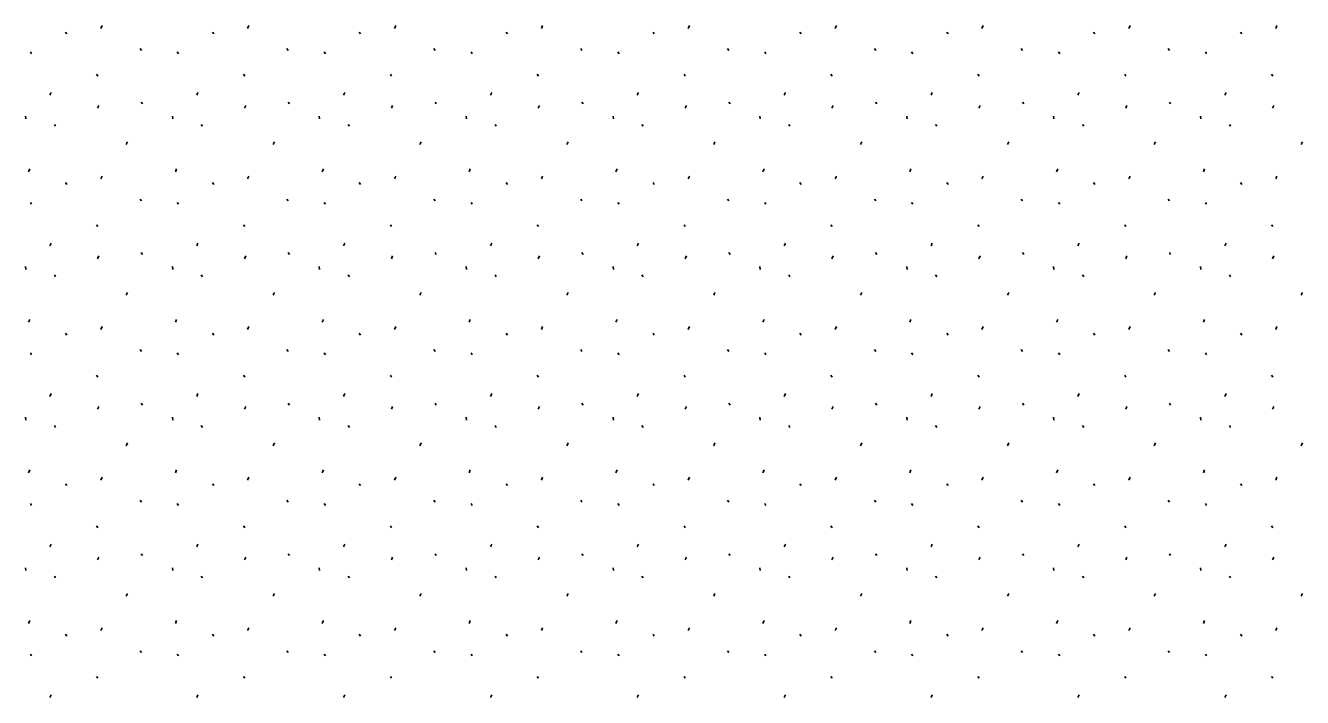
# Model space of a CAD drawing. Extents: x 419396 to 421519, y 4453567 to 4456767.
# Drawn here: x 420562.1 to 420634.2, y 4455470.6 to 4455508.6 of the extents above; entities that cross this region are included whole.
import ezdxf

# ---------------------------------------------------------------- set-up
doc = ezdxf.new("R2010")
doc.units = 0
doc.layers.add('Level 41', color=7, linetype='Continuous')

msp = doc.modelspace()

# ---------------------------------------------------------------- linework, layer by layer
at = {"layer": 'Level 41'}
for p, q in [((420566.39, 4455508.463), (420566.461, 4455508.623)), ((420574.683, 4455508.463), (420574.754, 4455508.623)), ((420582.976, 4455508.463), (420583.047, 4455508.623)), ((420591.269, 4455508.463), (420591.34, 4455508.623)), ((420599.562, 4455508.463), (420599.633, 4455508.623)), ((420607.855, 4455508.463), (420607.926, 4455508.623)), ((420616.148, 4455508.463), (420616.219, 4455508.623)), ((420624.441, 4455508.463), (420624.512, 4455508.623)), ((420632.734, 4455508.463), (420632.805, 4455508.623)), ((420564.402, 4455508.255), (420564.473, 4455508.149)), ((420572.695, 4455508.255), (420572.766, 4455508.149)), ((420580.988, 4455508.255), (420581.059, 4455508.149)), ((420589.281, 4455508.255), (420589.352, 4455508.149)), ((420597.574, 4455508.255), (420597.645, 4455508.149)), ((420605.867, 4455508.255), (420605.938, 4455508.149)), ((420614.16, 4455508.255), (420614.231, 4455508.149)), ((420622.453, 4455508.255), (420622.524, 4455508.149)), ((420630.746, 4455508.255), (420630.817, 4455508.149)), ((420562.416, 4455507.134), (420562.487, 4455507.027)), ((420568.61, 4455507.326), (420568.681, 4455507.219)), ((420570.709, 4455507.134), (420570.78, 4455507.027)), ((420576.903, 4455507.326), (420576.974, 4455507.219)), ((420579.002, 4455507.134), (420579.073, 4455507.027)), ((420585.196, 4455507.326), (420585.267, 4455507.219)), ((420587.295, 4455507.134), (420587.366, 4455507.027)), ((420593.489, 4455507.326), (420593.56, 4455507.219)), ((420595.588, 4455507.134), (420595.659, 4455507.027)), ((420601.782, 4455507.326), (420601.853, 4455507.219)), ((420603.881, 4455507.134), (420603.952, 4455507.027)), ((420610.075, 4455507.326), (420610.146, 4455507.219)), ((420612.174, 4455507.134), (420612.245, 4455507.027)), ((420618.368, 4455507.326), (420618.439, 4455507.219)), ((420620.467, 4455507.134), (420620.538, 4455507.027)), ((420626.661, 4455507.326), (420626.732, 4455507.219)), ((420628.76, 4455507.134), (420628.831, 4455507.027)), ((420566.154, 4455505.873), (420566.225, 4455505.766)), ((420574.447, 4455505.873), (420574.518, 4455505.766)), ((420582.74, 4455505.873), (420582.811, 4455505.766)), ((420591.033, 4455505.873), (420591.104, 4455505.766)), ((420599.326, 4455505.873), (420599.397, 4455505.766)), ((420607.619, 4455505.873), (420607.69, 4455505.766)), ((420615.912, 4455505.873), (420615.983, 4455505.766)), ((420624.205, 4455505.873), (420624.276, 4455505.766)), ((420632.498, 4455505.873), (420632.569, 4455505.766)), ((420563.513, 4455504.68), (420563.584, 4455504.839)), ((420568.677, 4455504.296), (420568.748, 4455504.189)), ((420571.806, 4455504.68), (420571.877, 4455504.839)), ((420576.97, 4455504.296), (420577.041, 4455504.189)), ((420580.099, 4455504.68), (420580.17, 4455504.839)), ((420585.263, 4455504.296), (420585.334, 4455504.189)), ((420588.392, 4455504.68), (420588.463, 4455504.839)), ((420593.556, 4455504.296), (420593.627, 4455504.189)), ((420596.685, 4455504.68), (420596.756, 4455504.839)), ((420601.849, 4455504.296), (420601.92, 4455504.189)), ((420604.978, 4455504.68), (420605.049, 4455504.839)), ((420610.142, 4455504.296), (420610.213, 4455504.189)), ((420613.271, 4455504.68), (420613.342, 4455504.839)), ((420618.435, 4455504.296), (420618.506, 4455504.189)), ((420621.564, 4455504.68), (420621.635, 4455504.839)), ((420626.728, 4455504.296), (420626.799, 4455504.189)), ((420629.857, 4455504.68), (420629.928, 4455504.839)), ((420562.142, 4455503.505), (420562.16, 4455503.345)), ((420566.212, 4455503.951), (420566.284, 4455504.111)), ((420570.435, 4455503.505), (420570.453, 4455503.345)), ((420574.505, 4455503.951), (420574.577, 4455504.111)), ((420578.728, 4455503.505), (420578.746, 4455503.345)), ((420582.798, 4455503.951), (420582.87, 4455504.111)), ((420587.021, 4455503.505), (420587.039, 4455503.345)), ((420591.091, 4455503.951), (420591.163, 4455504.111)), ((420595.314, 4455503.505), (420595.332, 4455503.345)), ((420599.384, 4455503.951), (420599.456, 4455504.111)), ((420603.607, 4455503.505), (420603.625, 4455503.345)), ((420607.677, 4455503.951), (420607.749, 4455504.111)), ((420611.9, 4455503.505), (420611.918, 4455503.345)), ((420615.97, 4455503.951), (420616.042, 4455504.111)), ((420620.193, 4455503.505), (420620.211, 4455503.345)), ((420624.263, 4455503.951), (420624.335, 4455504.111)), ((420628.486, 4455503.505), (420628.504, 4455503.345)), ((420632.556, 4455503.951), (420632.628, 4455504.111)), ((420563.772, 4455503.035), (420563.842, 4455502.928)), ((420572.065, 4455503.035), (420572.135, 4455502.928)), ((420580.358, 4455503.035), (420580.428, 4455502.928)), ((420588.651, 4455503.035), (420588.721, 4455502.928)), ((420596.944, 4455503.035), (420597.014, 4455502.928)), ((420605.237, 4455503.035), (420605.307, 4455502.928)), ((420613.53, 4455503.035), (420613.6, 4455502.928)), ((420621.823, 4455503.035), (420621.893, 4455502.928)), ((420630.116, 4455503.035), (420630.186, 4455502.928)), ((420567.828, 4455501.891), (420567.9, 4455502.051)), ((420576.121, 4455501.891), (420576.193, 4455502.051)), ((420584.414, 4455501.891), (420584.486, 4455502.051)), ((420592.707, 4455501.891), (420592.779, 4455502.051)), ((420601, 4455501.891), (420601.072, 4455502.051)), ((420609.293, 4455501.891), (420609.365, 4455502.051)), ((420617.586, 4455501.891), (420617.658, 4455502.051)), ((420625.879, 4455501.891), (420625.951, 4455502.051)), ((420634.172, 4455501.891), (420634.244, 4455502.051)), ((420562.307, 4455500.361), (420562.377, 4455500.521)), ((420566.39, 4455499.953), (420566.461, 4455500.113)), ((420570.6, 4455500.361), (420570.67, 4455500.521)), ((420574.683, 4455499.953), (420574.754, 4455500.113)), ((420578.893, 4455500.361), (420578.963, 4455500.521)), ((420582.976, 4455499.953), (420583.047, 4455500.113)), ((420587.186, 4455500.361), (420587.256, 4455500.521)), ((420591.269, 4455499.953), (420591.34, 4455500.113)), ((420595.479, 4455500.361), (420595.549, 4455500.521)), ((420599.562, 4455499.953), (420599.633, 4455500.113)), ((420603.772, 4455500.361), (420603.842, 4455500.521)), ((420607.855, 4455499.953), (420607.926, 4455500.113)), ((420612.065, 4455500.361), (420612.135, 4455500.521)), ((420616.148, 4455499.953), (420616.219, 4455500.113)), ((420620.358, 4455500.361), (420620.428, 4455500.521)), ((420624.441, 4455499.953), (420624.512, 4455500.113)), ((420628.651, 4455500.361), (420628.721, 4455500.521)), ((420632.734, 4455499.953), (420632.805, 4455500.113)), ((420564.402, 4455499.745), (420564.473, 4455499.639)), ((420572.695, 4455499.745), (420572.766, 4455499.639)), ((420580.988, 4455499.745), (420581.059, 4455499.639)), ((420589.281, 4455499.745), (420589.352, 4455499.639)), ((420597.574, 4455499.745), (420597.645, 4455499.639)), ((420605.867, 4455499.745), (420605.938, 4455499.639)), ((420614.16, 4455499.745), (420614.231, 4455499.639)), ((420622.453, 4455499.745), (420622.524, 4455499.639)), ((420630.746, 4455499.745), (420630.817, 4455499.639)), ((420562.416, 4455498.624), (420562.487, 4455498.517)), ((420568.61, 4455498.816), (420568.681, 4455498.709)), ((420570.709, 4455498.624), (420570.78, 4455498.517)), ((420576.903, 4455498.816), (420576.974, 4455498.709)), ((420579.002, 4455498.624), (420579.073, 4455498.517)), ((420585.196, 4455498.816), (420585.267, 4455498.709)), ((420587.295, 4455498.624), (420587.366, 4455498.517)), ((420593.489, 4455498.816), (420593.56, 4455498.709)), ((420595.588, 4455498.624), (420595.659, 4455498.517)), ((420601.782, 4455498.816), (420601.853, 4455498.709)), ((420603.881, 4455498.624), (420603.952, 4455498.517)), ((420610.075, 4455498.816), (420610.146, 4455498.709)), ((420612.174, 4455498.624), (420612.245, 4455498.517)), ((420618.368, 4455498.816), (420618.439, 4455498.709)), ((420620.467, 4455498.624), (420620.538, 4455498.517)), ((420626.661, 4455498.816), (420626.732, 4455498.709)), ((420628.76, 4455498.624), (420628.831, 4455498.517)), ((420566.154, 4455497.363), (420566.225, 4455497.256)), ((420574.447, 4455497.363), (420574.518, 4455497.256)), ((420582.74, 4455497.363), (420582.811, 4455497.256)), ((420591.033, 4455497.363), (420591.104, 4455497.256)), ((420599.326, 4455497.363), (420599.397, 4455497.256)), ((420607.619, 4455497.363), (420607.69, 4455497.256)), ((420615.912, 4455497.363), (420615.983, 4455497.256)), ((420624.205, 4455497.363), (420624.276, 4455497.256)), ((420632.498, 4455497.363), (420632.569, 4455497.256)), ((420563.513, 4455496.17), (420563.584, 4455496.329)), ((420571.806, 4455496.17), (420571.877, 4455496.329)), ((420580.099, 4455496.17), (420580.17, 4455496.329)), ((420588.392, 4455496.17), (420588.463, 4455496.329)), ((420596.685, 4455496.17), (420596.756, 4455496.329)), ((420604.978, 4455496.17), (420605.049, 4455496.329)), ((420613.271, 4455496.17), (420613.342, 4455496.329)), ((420621.564, 4455496.17), (420621.635, 4455496.329)), ((420629.857, 4455496.17), (420629.928, 4455496.329)), ((420566.212, 4455495.441), (420566.284, 4455495.601)), ((420568.677, 4455495.786), (420568.748, 4455495.679)), ((420574.505, 4455495.441), (420574.577, 4455495.601)), ((420576.97, 4455495.786), (420577.041, 4455495.679)), ((420582.798, 4455495.441), (420582.87, 4455495.601)), ((420585.263, 4455495.786), (420585.334, 4455495.679)), ((420591.091, 4455495.441), (420591.163, 4455495.601)), ((420593.556, 4455495.786), (420593.627, 4455495.679)), ((420599.384, 4455495.441), (420599.456, 4455495.601)), ((420601.849, 4455495.786), (420601.92, 4455495.679)), ((420607.677, 4455495.441), (420607.749, 4455495.601)), ((420610.142, 4455495.786), (420610.213, 4455495.679)), ((420615.97, 4455495.441), (420616.042, 4455495.601)), ((420618.435, 4455495.786), (420618.506, 4455495.679)), ((420624.263, 4455495.441), (420624.335, 4455495.601)), ((420626.728, 4455495.786), (420626.799, 4455495.679)), ((420632.556, 4455495.441), (420632.628, 4455495.601)), ((420562.142, 4455494.995), (420562.16, 4455494.835)), ((420570.435, 4455494.995), (420570.453, 4455494.835)), ((420578.728, 4455494.995), (420578.746, 4455494.835)), ((420587.021, 4455494.995), (420587.039, 4455494.835)), ((420595.314, 4455494.995), (420595.332, 4455494.835)), ((420603.607, 4455494.995), (420603.625, 4455494.835)), ((420611.9, 4455494.995), (420611.918, 4455494.835)), ((420620.193, 4455494.995), (420620.211, 4455494.835)), ((420628.486, 4455494.995), (420628.504, 4455494.835)), ((420563.772, 4455494.525), (420563.842, 4455494.418)), ((420572.065, 4455494.525), (420572.135, 4455494.418)), ((420580.358, 4455494.525), (420580.428, 4455494.418)), ((420588.651, 4455494.525), (420588.721, 4455494.418)), ((420596.944, 4455494.525), (420597.014, 4455494.418)), ((420605.237, 4455494.525), (420605.307, 4455494.418)), ((420613.53, 4455494.525), (420613.6, 4455494.418)), ((420621.823, 4455494.525), (420621.893, 4455494.418)), ((420630.116, 4455494.525), (420630.186, 4455494.418)), ((420567.828, 4455493.381), (420567.9, 4455493.541)), ((420576.121, 4455493.381), (420576.193, 4455493.541)), ((420584.414, 4455493.381), (420584.486, 4455493.541)), ((420592.707, 4455493.381), (420592.779, 4455493.541)), ((420601, 4455493.381), (420601.072, 4455493.541)), ((420609.293, 4455493.381), (420609.365, 4455493.541)), ((420617.586, 4455493.381), (420617.658, 4455493.541)), ((420625.879, 4455493.381), (420625.951, 4455493.541)), ((420634.172, 4455493.381), (420634.244, 4455493.541)), ((420562.307, 4455491.851), (420562.377, 4455492.011)), ((420570.6, 4455491.851), (420570.67, 4455492.011)), ((420578.893, 4455491.851), (420578.963, 4455492.011)), ((420587.186, 4455491.851), (420587.256, 4455492.011)), ((420595.479, 4455491.851), (420595.549, 4455492.011)), ((420603.772, 4455491.851), (420603.842, 4455492.011)), ((420612.065, 4455491.851), (420612.135, 4455492.011)), ((420620.358, 4455491.851), (420620.428, 4455492.011)), ((420628.651, 4455491.851), (420628.721, 4455492.011)), ((420564.402, 4455491.235), (420564.473, 4455491.129)), ((420566.39, 4455491.443), (420566.461, 4455491.603)), ((420572.695, 4455491.235), (420572.766, 4455491.129)), ((420574.683, 4455491.443), (420574.754, 4455491.603)), ((420580.988, 4455491.235), (420581.059, 4455491.129)), ((420582.976, 4455491.443), (420583.047, 4455491.603)), ((420589.281, 4455491.235), (420589.352, 4455491.129)), ((420591.269, 4455491.443), (420591.34, 4455491.603)), ((420597.574, 4455491.235), (420597.645, 4455491.129)), ((420599.562, 4455491.443), (420599.633, 4455491.603)), ((420605.867, 4455491.235), (420605.938, 4455491.129)), ((420607.855, 4455491.443), (420607.926, 4455491.603)), ((420614.16, 4455491.235), (420614.231, 4455491.129)), ((420616.148, 4455491.443), (420616.219, 4455491.603)), ((420622.453, 4455491.235), (420622.524, 4455491.129)), ((420624.441, 4455491.443), (420624.512, 4455491.603)), ((420630.746, 4455491.235), (420630.817, 4455491.129)), ((420632.734, 4455491.443), (420632.805, 4455491.603)), ((420562.416, 4455490.114), (420562.487, 4455490.007)), ((420568.61, 4455490.306), (420568.681, 4455490.199)), ((420570.709, 4455490.114), (420570.78, 4455490.007)), ((420576.903, 4455490.306), (420576.974, 4455490.199)), ((420579.002, 4455490.114), (420579.073, 4455490.007)), ((420585.196, 4455490.306), (420585.267, 4455490.199)), ((420587.295, 4455490.114), (420587.366, 4455490.007)), ((420593.489, 4455490.306), (420593.56, 4455490.199)), ((420595.588, 4455490.114), (420595.659, 4455490.007)), ((420601.782, 4455490.306), (420601.853, 4455490.199)), ((420603.881, 4455490.114), (420603.952, 4455490.007)), ((420610.075, 4455490.306), (420610.146, 4455490.199)), ((420612.174, 4455490.114), (420612.245, 4455490.007)), ((420618.368, 4455490.306), (420618.439, 4455490.199)), ((420620.467, 4455490.114), (420620.538, 4455490.007)), ((420626.661, 4455490.306), (420626.732, 4455490.199)), ((420628.76, 4455490.114), (420628.831, 4455490.007)), ((420566.154, 4455488.853), (420566.225, 4455488.746)), ((420574.447, 4455488.853), (420574.518, 4455488.746)), ((420582.74, 4455488.853), (420582.811, 4455488.746)), ((420591.033, 4455488.853), (420591.104, 4455488.746)), ((420599.326, 4455488.853), (420599.397, 4455488.746)), ((420607.619, 4455488.853), (420607.69, 4455488.746)), ((420615.912, 4455488.853), (420615.983, 4455488.746)), ((420624.205, 4455488.853), (420624.276, 4455488.746)), ((420632.498, 4455488.853), (420632.569, 4455488.746)), ((420563.513, 4455487.66), (420563.584, 4455487.819)), ((420571.806, 4455487.66), (420571.877, 4455487.819)), ((420580.099, 4455487.66), (420580.17, 4455487.819)), ((420588.392, 4455487.66), (420588.463, 4455487.819)), ((420596.685, 4455487.66), (420596.756, 4455487.819)), ((420604.978, 4455487.66), (420605.049, 4455487.819)), ((420613.271, 4455487.66), (420613.342, 4455487.819)), ((420621.564, 4455487.66), (420621.635, 4455487.819)), ((420629.857, 4455487.66), (420629.928, 4455487.819)), ((420566.212, 4455486.931), (420566.284, 4455487.091)), ((420568.677, 4455487.276), (420568.748, 4455487.169)), ((420574.505, 4455486.931), (420574.577, 4455487.091)), ((420576.97, 4455487.276), (420577.041, 4455487.169)), ((420582.798, 4455486.931), (420582.87, 4455487.091)), ((420585.263, 4455487.276), (420585.334, 4455487.169)), ((420591.091, 4455486.931), (420591.163, 4455487.091)), ((420593.556, 4455487.276), (420593.627, 4455487.169)), ((420599.384, 4455486.931), (420599.456, 4455487.091)), ((420601.849, 4455487.276), (420601.92, 4455487.169)), ((420607.677, 4455486.931), (420607.749, 4455487.091)), ((420610.142, 4455487.276), (420610.213, 4455487.169)), ((420615.97, 4455486.931), (420616.042, 4455487.091)), ((420618.435, 4455487.276), (420618.506, 4455487.169)), ((420624.263, 4455486.931), (420624.335, 4455487.091)), ((420626.728, 4455487.276), (420626.799, 4455487.169)), ((420632.556, 4455486.931), (420632.628, 4455487.091)), ((420562.142, 4455486.485), (420562.16, 4455486.325)), ((420570.435, 4455486.485), (420570.453, 4455486.325)), ((420578.728, 4455486.485), (420578.746, 4455486.325)), ((420587.021, 4455486.485), (420587.039, 4455486.325)), ((420595.314, 4455486.485), (420595.332, 4455486.325)), ((420603.607, 4455486.485), (420603.625, 4455486.325)), ((420611.9, 4455486.485), (420611.918, 4455486.325)), ((420620.193, 4455486.485), (420620.211, 4455486.325)), ((420628.486, 4455486.485), (420628.504, 4455486.325)), ((420563.772, 4455486.015), (420563.842, 4455485.908)), ((420572.065, 4455486.015), (420572.135, 4455485.908)), ((420580.358, 4455486.015), (420580.428, 4455485.908)), ((420588.651, 4455486.015), (420588.721, 4455485.908)), ((420596.944, 4455486.015), (420597.014, 4455485.908)), ((420605.237, 4455486.015), (420605.307, 4455485.908)), ((420613.53, 4455486.015), (420613.6, 4455485.908)), ((420621.823, 4455486.015), (420621.893, 4455485.908)), ((420630.116, 4455486.015), (420630.186, 4455485.908)), ((420567.828, 4455484.871), (420567.9, 4455485.031)), ((420576.121, 4455484.871), (420576.193, 4455485.031)), ((420584.414, 4455484.871), (420584.486, 4455485.031)), ((420592.707, 4455484.871), (420592.779, 4455485.031)), ((420601, 4455484.871), (420601.072, 4455485.031)), ((420609.293, 4455484.871), (420609.365, 4455485.031)), ((420617.586, 4455484.871), (420617.658, 4455485.031)), ((420625.879, 4455484.871), (420625.951, 4455485.031)), ((420634.172, 4455484.871), (420634.244, 4455485.031)), ((420562.307, 4455483.341), (420562.377, 4455483.501)), ((420570.6, 4455483.341), (420570.67, 4455483.501)), ((420578.893, 4455483.341), (420578.963, 4455483.501)), ((420587.186, 4455483.341), (420587.256, 4455483.501)), ((420595.479, 4455483.341), (420595.549, 4455483.501)), ((420603.772, 4455483.341), (420603.842, 4455483.501)), ((420612.065, 4455483.341), (420612.135, 4455483.501)), ((420620.358, 4455483.341), (420620.428, 4455483.501)), ((420628.651, 4455483.341), (420628.721, 4455483.501)), ((420564.402, 4455482.725), (420564.473, 4455482.619)), ((420566.39, 4455482.933), (420566.461, 4455483.093)), ((420572.695, 4455482.725), (420572.766, 4455482.619)), ((420574.683, 4455482.933), (420574.754, 4455483.093)), ((420580.988, 4455482.725), (420581.059, 4455482.619)), ((420582.976, 4455482.933), (420583.047, 4455483.093)), ((420589.281, 4455482.725), (420589.352, 4455482.619)), ((420591.269, 4455482.933), (420591.34, 4455483.093)), ((420597.574, 4455482.725), (420597.645, 4455482.619)), ((420599.562, 4455482.933), (420599.633, 4455483.093)), ((420605.867, 4455482.725), (420605.938, 4455482.619)), ((420607.855, 4455482.933), (420607.926, 4455483.093)), ((420614.16, 4455482.725), (420614.231, 4455482.619)), ((420616.148, 4455482.933), (420616.219, 4455483.093)), ((420622.453, 4455482.725), (420622.524, 4455482.619)), ((420624.441, 4455482.933), (420624.512, 4455483.093)), ((420630.746, 4455482.725), (420630.817, 4455482.619)), ((420632.734, 4455482.933), (420632.805, 4455483.093)), ((420562.416, 4455481.604), (420562.487, 4455481.497)), ((420568.61, 4455481.796), (420568.681, 4455481.689)), ((420570.709, 4455481.604), (420570.78, 4455481.497)), ((420576.903, 4455481.796), (420576.974, 4455481.689)), ((420579.002, 4455481.604), (420579.073, 4455481.497)), ((420585.196, 4455481.796), (420585.267, 4455481.689)), ((420587.295, 4455481.604), (420587.366, 4455481.497)), ((420593.489, 4455481.796), (420593.56, 4455481.689)), ((420595.588, 4455481.604), (420595.659, 4455481.497)), ((420601.782, 4455481.796), (420601.853, 4455481.689)), ((420603.881, 4455481.604), (420603.952, 4455481.497)), ((420610.075, 4455481.796), (420610.146, 4455481.689)), ((420612.174, 4455481.604), (420612.245, 4455481.497)), ((420618.368, 4455481.796), (420618.439, 4455481.689)), ((420620.467, 4455481.604), (420620.538, 4455481.497)), ((420626.661, 4455481.796), (420626.732, 4455481.689)), ((420628.76, 4455481.604), (420628.831, 4455481.497)), ((420566.154, 4455480.343), (420566.225, 4455480.236)), ((420574.447, 4455480.343), (420574.518, 4455480.236)), ((420582.74, 4455480.343), (420582.811, 4455480.236)), ((420591.033, 4455480.343), (420591.104, 4455480.236)), ((420599.326, 4455480.343), (420599.397, 4455480.236)), ((420607.619, 4455480.343), (420607.69, 4455480.236)), ((420615.912, 4455480.343), (420615.983, 4455480.236)), ((420624.205, 4455480.343), (420624.276, 4455480.236)), ((420632.498, 4455480.343), (420632.569, 4455480.236)), ((420563.513, 4455479.15), (420563.584, 4455479.309)), ((420571.806, 4455479.15), (420571.877, 4455479.309)), ((420580.099, 4455479.15), (420580.17, 4455479.309)), ((420588.392, 4455479.15), (420588.463, 4455479.309)), ((420596.685, 4455479.15), (420596.756, 4455479.309)), ((420604.978, 4455479.15), (420605.049, 4455479.309)), ((420613.271, 4455479.15), (420613.342, 4455479.309)), ((420621.564, 4455479.15), (420621.635, 4455479.309)), ((420629.857, 4455479.15), (420629.928, 4455479.309)), ((420566.212, 4455478.421), (420566.284, 4455478.581)), ((420568.677, 4455478.766), (420568.748, 4455478.659)), ((420574.505, 4455478.421), (420574.577, 4455478.581)), ((420576.97, 4455478.766), (420577.041, 4455478.659)), ((420582.798, 4455478.421), (420582.87, 4455478.581)), ((420585.263, 4455478.766), (420585.334, 4455478.659)), ((420591.091, 4455478.421), (420591.163, 4455478.581)), ((420593.556, 4455478.766), (420593.627, 4455478.659)), ((420599.384, 4455478.421), (420599.456, 4455478.581)), ((420601.849, 4455478.766), (420601.92, 4455478.659)), ((420607.677, 4455478.421), (420607.749, 4455478.581)), ((420610.142, 4455478.766), (420610.213, 4455478.659)), ((420615.97, 4455478.421), (420616.042, 4455478.581)), ((420618.435, 4455478.766), (420618.506, 4455478.659)), ((420624.263, 4455478.421), (420624.335, 4455478.581)), ((420626.728, 4455478.766), (420626.799, 4455478.659)), ((420632.556, 4455478.421), (420632.628, 4455478.581)), ((420562.142, 4455477.975), (420562.16, 4455477.815)), ((420563.772, 4455477.505), (420563.842, 4455477.398)), ((420570.435, 4455477.975), (420570.453, 4455477.815)), ((420572.065, 4455477.505), (420572.135, 4455477.398)), ((420578.728, 4455477.975), (420578.746, 4455477.815)), ((420580.358, 4455477.505), (420580.428, 4455477.398)), ((420587.021, 4455477.975), (420587.039, 4455477.815)), ((420588.651, 4455477.505), (420588.721, 4455477.398)), ((420595.314, 4455477.975), (420595.332, 4455477.815)), ((420596.944, 4455477.505), (420597.014, 4455477.398)), ((420603.607, 4455477.975), (420603.625, 4455477.815)), ((420605.237, 4455477.505), (420605.307, 4455477.398)), ((420611.9, 4455477.975), (420611.918, 4455477.815)), ((420613.53, 4455477.505), (420613.6, 4455477.398)), ((420620.193, 4455477.975), (420620.211, 4455477.815)), ((420621.823, 4455477.505), (420621.893, 4455477.398)), ((420628.486, 4455477.975), (420628.504, 4455477.815)), ((420630.116, 4455477.505), (420630.186, 4455477.398)), ((420567.828, 4455476.361), (420567.9, 4455476.521)), ((420576.121, 4455476.361), (420576.193, 4455476.521)), ((420584.414, 4455476.361), (420584.486, 4455476.521)), ((420592.707, 4455476.361), (420592.779, 4455476.521)), ((420601, 4455476.361), (420601.072, 4455476.521)), ((420609.293, 4455476.361), (420609.365, 4455476.521)), ((420617.586, 4455476.361), (420617.658, 4455476.521)), ((420625.879, 4455476.361), (420625.951, 4455476.521)), ((420634.172, 4455476.361), (420634.244, 4455476.521)), ((420562.307, 4455474.831), (420562.377, 4455474.991)), ((420570.6, 4455474.831), (420570.67, 4455474.991)), ((420578.893, 4455474.831), (420578.963, 4455474.991)), ((420587.186, 4455474.831), (420587.256, 4455474.991)), ((420595.479, 4455474.831), (420595.549, 4455474.991)), ((420603.772, 4455474.831), (420603.842, 4455474.991)), ((420612.065, 4455474.831), (420612.135, 4455474.991)), ((420620.358, 4455474.831), (420620.428, 4455474.991)), ((420628.651, 4455474.831), (420628.721, 4455474.991)), ((420564.402, 4455474.215), (420564.473, 4455474.109)), ((420566.39, 4455474.423), (420566.461, 4455474.583)), ((420572.695, 4455474.215), (420572.766, 4455474.109)), ((420574.683, 4455474.423), (420574.754, 4455474.583)), ((420580.988, 4455474.215), (420581.059, 4455474.109)), ((420582.976, 4455474.423), (420583.047, 4455474.583)), ((420589.281, 4455474.215), (420589.352, 4455474.109)), ((420591.269, 4455474.423), (420591.34, 4455474.583)), ((420597.574, 4455474.215), (420597.645, 4455474.109)), ((420599.562, 4455474.423), (420599.633, 4455474.583)), ((420605.867, 4455474.215), (420605.938, 4455474.109)), ((420607.855, 4455474.423), (420607.926, 4455474.583)), ((420614.16, 4455474.215), (420614.231, 4455474.109)), ((420616.148, 4455474.423), (420616.219, 4455474.583)), ((420622.453, 4455474.215), (420622.524, 4455474.109)), ((420624.441, 4455474.423), (420624.512, 4455474.583)), ((420630.746, 4455474.215), (420630.817, 4455474.109)), ((420632.734, 4455474.423), (420632.805, 4455474.583)), ((420568.61, 4455473.286), (420568.681, 4455473.179)), ((420576.903, 4455473.286), (420576.974, 4455473.179)), ((420585.196, 4455473.286), (420585.267, 4455473.179)), ((420593.489, 4455473.286), (420593.56, 4455473.179)), ((420601.782, 4455473.286), (420601.853, 4455473.179)), ((420610.075, 4455473.286), (420610.146, 4455473.179)), ((420618.368, 4455473.286), (420618.439, 4455473.179)), ((420626.661, 4455473.286), (420626.732, 4455473.179)), ((420562.416, 4455473.094), (420562.487, 4455472.987)), ((420570.709, 4455473.094), (420570.78, 4455472.987)), ((420579.002, 4455473.094), (420579.073, 4455472.987)), ((420587.295, 4455473.094), (420587.366, 4455472.987)), ((420595.588, 4455473.094), (420595.659, 4455472.987)), ((420603.881, 4455473.094), (420603.952, 4455472.987)), ((420612.174, 4455473.094), (420612.245, 4455472.987)), ((420620.467, 4455473.094), (420620.538, 4455472.987)), ((420628.76, 4455473.094), (420628.831, 4455472.987)), ((420566.154, 4455471.833), (420566.225, 4455471.726)), ((420574.447, 4455471.833), (420574.518, 4455471.726)), ((420582.74, 4455471.833), (420582.811, 4455471.726)), ((420591.033, 4455471.833), (420591.104, 4455471.726)), ((420599.326, 4455471.833), (420599.397, 4455471.726)), ((420607.619, 4455471.833), (420607.69, 4455471.726)), ((420615.912, 4455471.833), (420615.983, 4455471.726)), ((420624.205, 4455471.833), (420624.276, 4455471.726)), ((420632.498, 4455471.833), (420632.569, 4455471.726)), ((420563.513, 4455470.64), (420563.584, 4455470.799)), ((420571.806, 4455470.64), (420571.877, 4455470.799)), ((420580.099, 4455470.64), (420580.17, 4455470.799)), ((420588.392, 4455470.64), (420588.463, 4455470.799)), ((420596.685, 4455470.64), (420596.756, 4455470.799)), ((420604.978, 4455470.64), (420605.049, 4455470.799)), ((420613.271, 4455470.64), (420613.342, 4455470.799)), ((420621.564, 4455470.64), (420621.635, 4455470.799)), ((420629.857, 4455470.64), (420629.928, 4455470.799))]:
    msp.add_line(p, q, dxfattribs=at)

doc.saveas('drawing.dxf')
